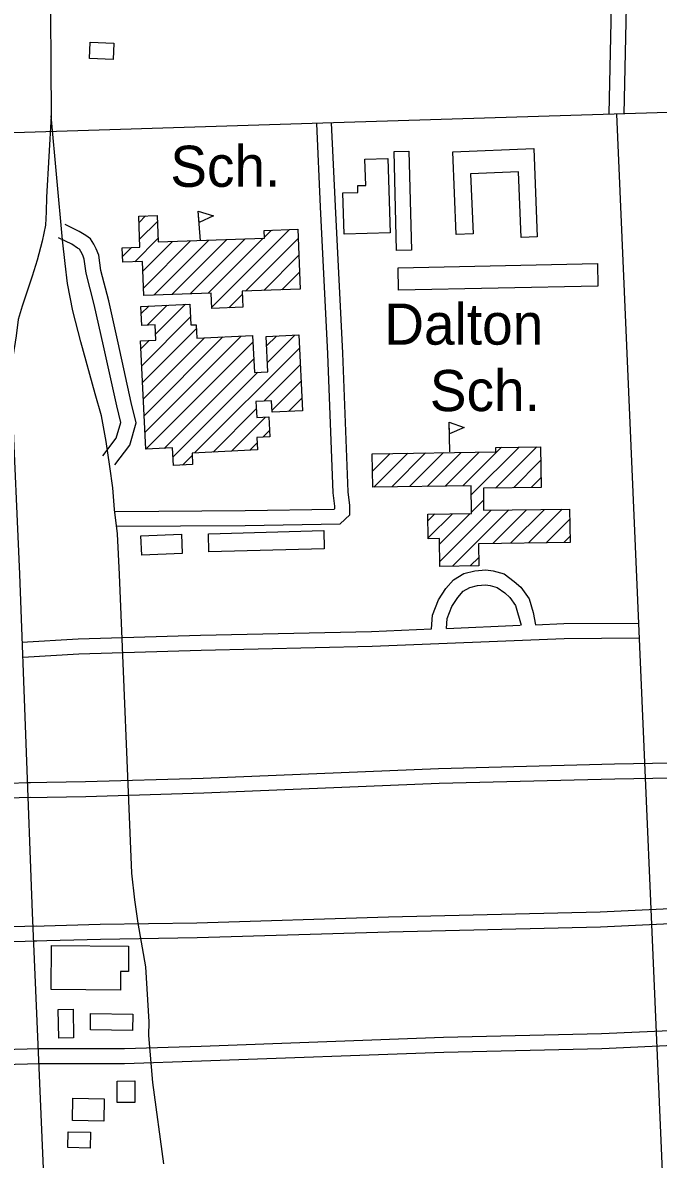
# Model space of a CAD drawing. Extents: x 3313447 to 3351316, y 703786 to 729172.
# Drawn here: x 3336478 to 3337761, y 717443 to 719735 of the extents above; entities that cross this region are included whole.
import ezdxf

# ---------------------------------------------------------------- set-up
doc = ezdxf.new("R2010")
doc.units = 0
for name, color, linetype in [('V-BLDG-IDEN', 7, 'Continuous'), ('V-BLDG-OTLN', 7, 'Continuous'), ('V-ROAD-CNTR', 7, 'Continuous')]:
    doc.layers.add(name, color=color, linetype=linetype)

msp = doc.modelspace()

# ---------------------------------------------------------------- linework, layer by layer
at = {"layer": 'V-BLDG-OTLN'}
for p, q in [((3336837, 719295.3), (3336832.6, 719355.2)), ((3336713, 719332.7), (3336726.2, 719345.8)), ((3336714.3, 719298.6), (3336750, 719334.3)), ((3336859.6, 719161.1), (3337016.7, 719318.2)), ((3336966.2, 719303), (3336980, 719316.9)), ((3336704.4, 719253.4), (3336751.2, 719300.1)), ((3336720.7, 719234.3), (3336780.5, 719294.1)), ((3336721.9, 719200.1), (3336817.1, 719295.4)), ((3336742.8, 719185.7), (3336853.8, 719296.7)), ((3336779.5, 719187), (3336890.4, 719298)), ((3336816.1, 719188.3), (3336927.1, 719299.2)), ((3336852.8, 719189.6), (3336963.7, 719300.5)), ((3336928, 719194.1), (3337034.3, 719300.4)), ((3336679.7, 719264), (3336698, 719282.3)), ((3336964.6, 719195.4), (3337035.5, 719266.3)), ((3337001.3, 719196.7), (3337036.7, 719232.1)), ((3336894.2, 719160.4), (3336921.3, 719187.4)), ((3336717.3, 719148.6), (3336732.5, 719163.8)), ((3336729.3, 719125.3), (3336769.6, 719165.6)), ((3336746.5, 719107.1), (3336806.8, 719167.4)), ((3336718.4, 719043.6), (3336816.6, 719141.8)), ((3336720, 719009.9), (3336828.9, 719118.8)), ((3336724.9, 718908.7), (3336919.4, 719103.2)), ((3336970.4, 719083.5), (3336990.3, 719103.4)), ((3336972, 719049.8), (3337027.5, 719105.2)), ((3336716.8, 719077.4), (3336733.7, 719094.3)), ((3336721.6, 718976.2), (3336845.1, 719099.7)), ((3336723.3, 718942.4), (3336882.3, 719101.5)), ((3336726.5, 718875), (3336942.8, 719091.2)), ((3336763.6, 718876.7), (3336944.4, 719057.5)), ((3336825.2, 718867.6), (3337036.6, 719079)), ((3336964.7, 718971.8), (3337038.2, 719045.2)), ((3336781.4, 718859.2), (3336952.5, 719030.3)), ((3336981.3, 718953), (3337039.8, 719011.5)), ((3337014.8, 718951.2), (3337041.4, 718977.8)), ((3336862.3, 718869.4), (3336949.7, 718956.8)), ((3336899.5, 718871.2), (3336968.1, 718939.7)), ((3337340.5, 718869.5), (3337338.6, 718929.4)), ((3336963.1, 718899.4), (3336976.3, 718912.6)), ((3336936.6, 718872.9), (3336951.5, 718887.9)), ((3337366.4, 718801.2), (3337444.1, 718878.9)), ((3337383.4, 718782.8), (3337480, 718879.4)), ((3337432.6, 718796.7), (3337515.9, 718880)), ((3336800.5, 718842.9), (3336820.2, 718862.6)), ((3337184.2, 718831.1), (3337219.6, 718866.5)), ((3337187, 718798.5), (3337255.5, 718867)), ((3337222.9, 718799.1), (3337291.4, 718867.6)), ((3337258.8, 718799.6), (3337327.3, 718868.1)), ((3337294.7, 718800.1), (3337363.2, 718868.6)), ((3337330.5, 718800.7), (3337399.1, 718869.2)), ((3337468.5, 718797.2), (3337523.4, 718852.1)), ((3337504.4, 718797.8), (3337523.9, 718817.3)), ((3337383.9, 718747.9), (3337408.1, 718772.2)), ((3337296.1, 718730.9), (3337309.7, 718744.5)), ((3337296.6, 718696), (3337345.6, 718745)), ((3337319.2, 718683.3), (3337381.5, 718745.5)), ((3337319.7, 718648.4), (3337423.3, 718752.1)), ((3337345.6, 718638.9), (3337459.2, 718752.6)), ((3337426.8, 718684.8), (3337495.1, 718753.1)), ((3337462.7, 718685.3), (3337531, 718753.7)), ((3337498.6, 718685.9), (3337566.9, 718754.2)), ((3337534.5, 718686.4), (3337582, 718733.9)), ((3337570.4, 718686.9), (3337582.5, 718699.1)), ((3337381.5, 718639.5), (3337398.5, 718656.5))]:
    msp.add_line(p, q, dxfattribs=at)
for points in [[(3336660.7, 719661.5), (3336612.9, 719663.4), (3336614.2, 719695.9), (3336662, 719694)], [(3337232.8, 719275.8), (3337227.7, 719475.8), (3337257.6, 719476.5), (3337262.7, 719276.6)], [(3337352.8, 719308.3), (3337346.1, 719474.8), (3337509.4, 719481.5), (3337516.7, 719303.3), (3337483.9, 719302), (3337478.5, 719434.8), (3337382.2, 719430.9), (3337387.2, 719309.7)], [(3337215.3, 719461.5), (3337219.5, 719311.3), (3337127, 719308.7), (3337124.6, 719392.3), (3337154.7, 719393.2), (3337154.3, 719407), (3337170.4, 719407.4), (3337168.9, 719460.2)], [(3336832.6, 719355.2), (3336863.4, 719345.8), (3336834.3, 719332.1)], [(3337037.9, 719198), (3336921, 719193.9), (3336922.2, 719161.3), (3336859.7, 719159.1), (3336858.6, 719189.8), (3336722.4, 719185), (3336720, 719253.9), (3336680.1, 719252.5), (3336679.1, 719281.6), (3336714.8, 719282.9), (3336712.6, 719345.4), (3336749.5, 719346.7), (3336751.4, 719293.1), (3336966.3, 719300.6), (3336965.7, 719316.4), (3337033.7, 719318.8)], [(3337235.7, 719240.8), (3337638.1, 719249.5), (3337639, 719204.3), (3337236.7, 719195.6)], [(3336726.5, 718875), (3336716, 719093.5), (3336747.1, 719095), (3336745.6, 719126.1), (3336718.4, 719124.8), (3336716.6, 719163), (3336815.3, 719167.8), (3336817.4, 719125.8), (3336828.6, 719126.3), (3336829.9, 719098.9), (3336942.1, 719104.3), (3336945.7, 719030), (3336972.9, 719031.3), (3336969.5, 719102.4), (3337035.3, 719105.6), (3337042.6, 718952.5), (3336981.4, 718949.6), (3336980.3, 718972.5), (3336949, 718971), (3336950.6, 718938.9), (3336975, 718940.1), (3336976.9, 718900.1), (3336951, 718898.8), (3336952.2, 718873.7), (3336820, 718867.3), (3336821.1, 718843.9), (3336782.3, 718842), (3336780.6, 718877.6)], [(3337338.6, 718929.4), (3337368.9, 718918.8), (3337339.3, 718906.3)], [(3337183.7, 718866), (3337432.9, 718869.7), (3337432.7, 718878.7), (3337523, 718880.1), (3337524.2, 718798.1), (3337407.8, 718796.3), (3337408.4, 718751.8), (3337581.7, 718754.4), (3337582.7, 718687.1), (3337398.1, 718684.3), (3337398.7, 718639.7), (3337319.9, 718638.5), (3337319, 718694.9), (3337296.6, 718694.6), (3337295.9, 718744.3), (3337383.9, 718745.6), (3337383.1, 718801.5), (3337184.7, 718798.5)], [(3336800.3, 718664.8), (3336718.5, 718661.6), (3336717, 718700.5), (3336798.8, 718703.7)], [(3337086.8, 718674.4), (3336854.1, 718668), (3336853.1, 718704.3), (3337085.7, 718710.8)], [(3336536.4, 717873.6), (3336692.1, 717872.6), (3336691.7, 717821.6), (3336675.7, 717821.7), (3336675.4, 717783.9), (3336535.8, 717784.9)], [(3336580, 717745.4), (3336580.9, 717687.5), (3336550.9, 717687), (3336549.9, 717744.9)], [(3336699.8, 717702.5), (3336615, 717703.6), (3336615.4, 717736.4), (3336700.2, 717735.2)], [(3336704.9, 717557.4), (3336669.2, 717557.3), (3336669.1, 717600.5), (3336704.9, 717600.6)], [(3336642, 717519.8), (3336579, 717520.7), (3336579.7, 717565.6), (3336642.7, 717564.6)], [(3336614.2, 717465.2), (3336569.4, 717466.3), (3336570.1, 717498.2), (3336614.9, 717497.2)]]:
    msp.add_lwpolyline(points, close=True, dxfattribs=at)
at = {"layer": 'V-ROAD-CNTR'}
for points in [[(3336533.4, 719857.9), (3336536, 719547.3), (3336526.5, 719383.3), (3336525.4, 719353.9), (3336524.6, 719326.8), (3336517.5, 719295), (3336507.4, 719256.6), (3336497.1, 719224.4), (3336476.9, 719163.9), (3336469.4, 719137), (3336465.1, 719103.6), (3336458.4, 719061.7), (3336456.5, 718972.4), (3336471.9, 718622.8), (3336497.6, 717940), (3336534.2, 717079.4)], [(3337661.6, 719551.5), (3337667.3, 719800.5)], [(3337691.6, 719550.9), (3337697.3, 719799.8)], [(3338877.2, 719590.7), (3337976.4, 719560.5), (3337126.9, 719534.2), (3335427.5, 719481)], [(3336763.3, 717433.7), (3336740.9, 717597.4), (3336732.7, 717692.6), (3336733.2, 717720.2), (3336726.5, 717830.8), (3336711.6, 717919.2), (3336704.6, 717966), (3336698.5, 718019.5), (3336673.4, 718622.3), (3336669.4, 718704.5), (3336663.7, 718753.6), (3336659.9, 718797.4), (3336654, 718840.4), (3336646.7, 718890.4), (3336637.3, 718942.3), (3336624.5, 718986.9), (3336595.7, 719091.9), (3336579.4, 719154.3), (3336568.4, 719209.1), (3336564, 719249.4), (3336558.9, 719297.5), (3336536, 719547.3)], [(3337676.6, 719551.2), (3337804.7, 716577.5)], [(3336665.8, 718749.6), (3336927.1, 718751.2), (3337106.8, 718754.3), (3337108.1, 718755.6), (3337108.1, 718759.9), (3337104.8, 718787), (3337094, 719067.2), (3337079.4, 719364.1), (3337071.6, 719532.3)], [(3336666, 718719.6), (3336927.5, 718721.2), (3337119.2, 718724.5), (3337138.1, 718742.9), (3337138.1, 718761.8), (3337134.7, 718789.4), (3337124, 719068.5), (3337109.3, 719365.5), (3337101.6, 719533.7)], [(3336664.3, 718843.4), (3336694.6, 718883.5), (3336707, 718928), (3336697.5, 718969.4), (3336670.9, 719090), (3336652, 719174.3), (3336636, 719235.7), (3336631.8, 719266.6), (3336626.5, 719279.3), (3336621.6, 719288.4), (3336615.1, 719299.7), (3336605.4, 719305.9), (3336592.5, 719314.5), (3336563.9, 719328.5)], [(3336640.3, 718861.5), (3336667.2, 718897.1), (3336676, 718928.7), (3336668.2, 718962.8), (3336641.6, 719083.5), (3336622.8, 719167.3), (3336606.6, 719229.9), (3336602.6, 719258.6), (3336599.4, 719266.4), (3336595.4, 719273.8), (3336592.8, 719278.4), (3336589, 719280.7), (3336577.5, 719288.4), (3336550.7, 719301.5)], [(3337303, 718512.5), (3337304.9, 718540), (3337317.4, 718571.5), (3337332.2, 718594), (3337347.4, 718611.8), (3337368.7, 718624), (3337390.5, 718629.9), (3337412.9, 718631.8), (3337427.8, 718629.8), (3337449.6, 718623.8), (3337469.9, 718608.3), (3337483.4, 718596.5), (3337500.1, 718573), (3337508.1, 718545.7), (3337512.7, 718521.1)], [(3337333.2, 718513.7), (3337334.5, 718533.3), (3337344.1, 718557.6), (3337356.3, 718576), (3337366.9, 718588.4), (3337380.2, 718596), (3337395.7, 718600.2), (3337412.2, 718601.6), (3337421.7, 718600.4), (3337436, 718596.4), (3337450.9, 718585), (3337461, 718576.2), (3337472.7, 718559.7), (3337484.3, 718520)], [(3336476.7, 718485.6), (3336590.2, 718492.4), (3336837.3, 718499.9), (3337182.3, 718507.5), (3337303, 718512.5)], [(3337333.2, 718513.7), (3337482.4, 718519.9)], [(3337512.7, 718521.1), (3337570, 718523.5), (3337721.4, 718524.4)], [(3336478.5, 718455.6), (3336591.6, 718462.4), (3336838.1, 718469.9), (3337183.2, 718477.5), (3337570.7, 718493.5), (3337721.5, 718494.4)], [(3336488.1, 718202.7), (3336604.8, 718204.4), (3336842.4, 718211.7), (3337317.6, 718231.2), (3337672.3, 718240.4), (3337902, 718244.1), (3338430.2, 718259.2), (3338659.8, 718267.8), (3338769.5, 718271.4)], [(3336488.5, 718172.7), (3336605.5, 718174.4), (3336843.5, 718181.7), (3337318.6, 718201.2), (3337673, 718210.4), (3337902.7, 718214.1), (3338431.2, 718229.2), (3338660.9, 718237.8), (3338771, 718241.4)], [(3334833.2, 718149.8), (3334950.5, 718152.9), (3335249.4, 718167.4), (3335646.1, 718179.7), (3336025.9, 718187.5), (3336350.3, 718198.8), (3336493.8, 718202.8)], [(3334834, 718119.8), (3334951.7, 718122.9), (3335250.6, 718137.4), (3335646.9, 718149.7), (3336026.7, 718157.5), (3336351.2, 718168.8), (3336494.7, 718172.8)], [(3336499, 717913.1), (3336634.4, 717916.7), (3336829.4, 717919.9), (3337216.7, 717931.7), (3337643.4, 717941.8), (3337940.4, 717955.6), (3338374.2, 717970.3), (3338782.2, 717977.5)], [(3336499.8, 717883.1), (3336635, 717886.7), (3336830.1, 717889.9), (3337217.5, 717901.7), (3337644.5, 717911.8), (3337941.6, 717925.7), (3338374.9, 717940.3), (3338783.2, 717947.5)], [(3334742.2, 717846.1), (3334871.8, 717861.2), (3335121.9, 717867.7), (3335483.9, 717881.6), (3335746.9, 717889.9), (3335993.1, 717898.6), (3336506, 717913.3)], [(3334745.7, 717816.3), (3334873.9, 717831.3), (3335122.9, 717837.7), (3335485, 717851.6), (3335747.9, 717859.9), (3335994.1, 717868.6), (3336506.8, 717883.3)], [(3336509.9, 717666.1), (3336683.5, 717666.1), (3336838.4, 717671.1), (3337327.3, 717688.6), (3337645.9, 717696.1), (3337921.8, 717708.5), (3338562.6, 717726.5), (3338790.1, 717727.4)], [(3336509.9, 717636.1), (3336684, 717636.1), (3336839.4, 717641.2), (3337328.2, 717658.6), (3337647, 717666.1), (3337922.9, 717678.6), (3338563, 717696.5), (3338791, 717697.4)], [(3334675.8, 717608.4), (3334734.8, 717600.2), (3334831.6, 717605.2), (3335183.1, 717616.8), (3335643.2, 717632.6), (3336286.9, 717659.9), (3336512, 717666.1)], [(3334671.7, 717578.6), (3334733.5, 717570.1), (3334832.9, 717575.2), (3335184.1, 717586.8), (3335644.3, 717602.6), (3336288, 717629.9), (3336512.8, 717636.1)]]:
    msp.add_lwpolyline(points, dxfattribs=at)

# ---------------------------------------------------------------- texts
at = {"layer": 'V-BLDG-IDEN'}
for s, p in [('Sch.', (3336776.1, 719404.4)), ('Dalton', (3337207.9, 719086)), ('Sch.', (3337299.8, 718951.9))]:
    msp.add_text(s, height=83, dxfattribs=at).set_placement(p)

doc.saveas('drawing.dxf')
